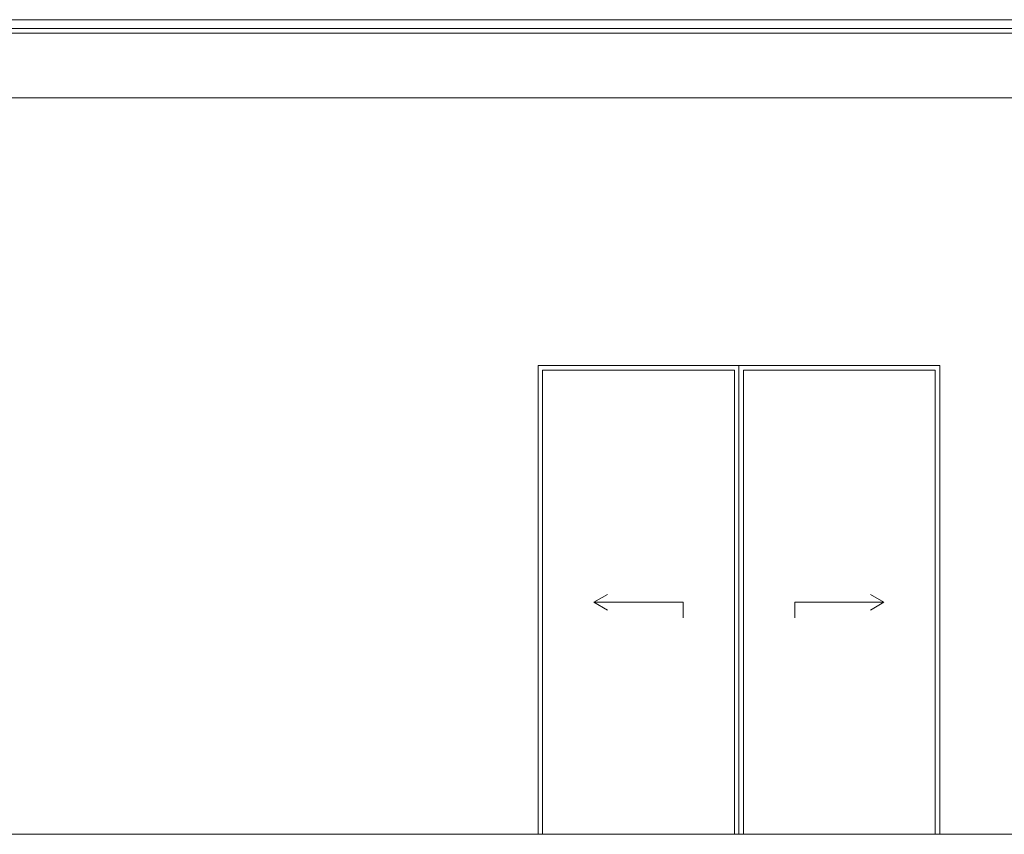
# Model space of a CAD drawing. Header units: millimetres. Extents: x -30280 to 309309, y -17460 to 4378.
# Tile 300 of 656: x 117516 to 121929, y -7786 to -4136. Entities that reach past the tile are written whole.
import ezdxf

# ---------------------------------------------------------------- set-up
doc = ezdxf.new("R2010")
doc.units = ezdxf.units.MM
doc.header["$MEASUREMENT"] = 0
doc.linetypes.add('Wipeout_Contour', pattern=[1000, 0, -1000])
doc.layers.add('P1_PLANTA PRIMERA_3_10_ESTR_Fotjats_Pluma_Nº__1', color=7, linetype='Continuous', lineweight=5)
doc.layers.add('P1_PLANTA PRIMERA_3_12_FAÇ_Façana', color=7, linetype='Continuous')
doc.layers.add('P1_PLANTA PRIMERA_3_12_FAÇ_Façana_Pluma_Nº__3', color=7, linetype='Continuous', lineweight=5, true_color=0xa4a4a4)

msp = doc.modelspace()

# ---------------------------------------------------------------- linework, layer by layer
at = {"layer": 'P1_PLANTA PRIMERA_3_10_ESTR_Fotjats_Pluma_Nº__1', "color": 7, "linetype": 'Continuous', "lineweight": 5}
for p, q in [((129327.2, -4136), (104177.9, -4136)), ((129327.2, -4176.1), (104177.9, -4176.1)), ((129327.2, -4196), (104177.9, -4196))]:
    msp.add_line(p, q, dxfattribs=at)

# ---------------------------------------------------------------- wipeouts: each hides what was drawn before it
at = {"color": 254, "linetype": 'Wipeout_Contour', "lineweight": 0, "ltscale": 963842.354733}
msp.add_wipeout([(122444.9, -4486), (117276.7, -4486), (117276.7, -7786.1), (119839.3, -7786.1), (119839.3, -5686.1), (121639.3, -5686.1), (121639.3, -7786.1), (122444.9, -7786.1)], dxfattribs=at).dxf.layer = 'P1_PLANTA PRIMERA_3_12_FAÇ_Façana'

# ---------------------------------------------------------------- next in the draw order: linework, layer by layer
at = {"layer": 'P1_PLANTA PRIMERA_3_10_ESTR_Fotjats_Pluma_Nº__1', "color": 7, "linetype": 'Continuous', "lineweight": 5}
msp.add_line((122444.9, -4486), (117276.7, -4486), dxfattribs=at)

# ---------------------------------------------------------------- next in the draw order: wipeouts: each hides what was drawn before it
at = {"color": 254, "linetype": 'Wipeout_Contour', "lineweight": 0, "ltscale": 480174.014729}
msp.add_wipeout([(119839.3, -5706.1), (119839.3, -7786.1), (119859.3, -7786.1), (119859.3, -5706.1)], dxfattribs=at).dxf.layer = 'P1_PLANTA PRIMERA_3_12_FAÇ_Façana'
at = {"color": 254, "linetype": 'Wipeout_Contour', "lineweight": 0, "ltscale": 483768.234942}
msp.add_wipeout([(120739.3, -7786.1), (120759.3, -7786.1), (120759.3, -5706.1), (120739.3, -5706.1)], dxfattribs=at).dxf.layer = 'P1_PLANTA PRIMERA_3_12_FAÇ_Façana'
at = {"color": 254, "linetype": 'Wipeout_Contour', "lineweight": 0, "ltscale": 487282.666086}
msp.add_wipeout([(121639.3, -5706.1), (121619.3, -5706.1), (121619.3, -7786.1), (121639.3, -7786.1)], dxfattribs=at).dxf.layer = 'P1_PLANTA PRIMERA_3_12_FAÇ_Façana'

# ---------------------------------------------------------------- next in the draw order: wipeouts: each hides what was drawn before it
at = {"color": 254, "linetype": 'Wipeout_Contour', "lineweight": 0, "ltscale": 727939.536923}
msp.add_wipeout([(120739.3, -5706.1), (120759.3, -5706.1), (121619.3, -5706.1), (121639.3, -5706.1), (121639.3, -5686.1), (120739.3, -5686.1)], dxfattribs=at).dxf.layer = 'P1_PLANTA PRIMERA_3_12_FAÇ_Façana'

# ---------------------------------------------------------------- next in the draw order: wipeouts: each hides what was drawn before it
at = {"color": 254, "linetype": 'Wipeout_Contour', "lineweight": 0, "ltscale": 485525.450489}
msp.add_wipeout([(120759.3, -5706.1), (120759.3, -7786.1), (121619.3, -7786.1), (121619.3, -5706.1)], dxfattribs=at).dxf.layer = 'P1_PLANTA PRIMERA_3_12_FAÇ_Façana'

# ---------------------------------------------------------------- next in the draw order: linework, layer by layer
at = {"layer": 'P1_PLANTA PRIMERA_3_12_FAÇ_Façana_Pluma_Nº__3', "color": 253, "linetype": 'Continuous', "lineweight": 5, "true_color": 0xa4a4a4}
for p, q in [((121639.3, -5706.1), (121639.3, -5686.1)), ((121619.3, -5706.1), (121619.3, -7786.1)), ((121639.3, -7786.1), (121639.3, -5706.1)), ((120989.3, -6746), (121389.3, -6746)), ((120989.3, -6746), (120989.3, -6816)), ((121389.3, -6746), (121328.7, -6711.1)), ((121389.3, -6746), (121328.7, -6781.1))]:
    msp.add_line(p, q, dxfattribs=at)

# ---------------------------------------------------------------- next in the draw order: wipeouts: each hides what was drawn before it
at = {"color": 254, "linetype": 'Wipeout_Contour', "lineweight": 0, "ltscale": 483688.362448}
msp.add_wipeout([(120739.3, -7786.1), (120739.3, -5706.1), (120719.3, -5706.1), (120719.3, -7786.1)], dxfattribs=at).dxf.layer = 'P1_PLANTA PRIMERA_3_12_FAÇ_Façana'

# ---------------------------------------------------------------- next in the draw order: wipeouts: each hides what was drawn before it
at = {"color": 254, "linetype": 'Wipeout_Contour', "lineweight": 0, "ltscale": 722545.543784}
msp.add_wipeout([(119839.3, -5706.1), (119859.3, -5706.1), (120719.3, -5706.1), (120739.3, -5706.1), (120739.3, -5686.1), (119839.3, -5686.1)], dxfattribs=at).dxf.layer = 'P1_PLANTA PRIMERA_3_12_FAÇ_Façana'

# ---------------------------------------------------------------- next in the draw order: linework, layer by layer
at = {"layer": 'P1_PLANTA PRIMERA_3_12_FAÇ_Façana_Pluma_Nº__3', "color": 253, "linetype": 'Continuous', "lineweight": 5, "true_color": 0xa4a4a4}
for p, q in [((120759.3, -7786.1), (120759.3, -5706.1)), ((120759.3, -5706.1), (121619.3, -5706.1))]:
    msp.add_line(p, q, dxfattribs=at)

# ---------------------------------------------------------------- next in the draw order: wipeouts: each hides what was drawn before it
at = {"color": 254, "linetype": 'Wipeout_Contour', "lineweight": 0, "ltscale": 481931.188559}
msp.add_wipeout([(119859.3, -7786.1), (120719.3, -7786.1), (120719.3, -5706.1), (119859.3, -5706.1)], dxfattribs=at).dxf.layer = 'P1_PLANTA PRIMERA_3_12_FAÇ_Façana'

# ---------------------------------------------------------------- next in the draw order: linework, layer by layer
at = {"layer": 'P1_PLANTA PRIMERA_3_10_ESTR_Fotjats_Pluma_Nº__1', "color": 7, "linetype": 'Continuous', "lineweight": 5, "flags": 128}
msp.add_lwpolyline([(129327.2, -7786.1), (122599.9, -7786.1), (122559.9, -7786.1), (117161.7, -7786.1), (117121.7, -7786.1), (110632.7, -7786.1), (110592.7, -7786.1), (110477.1, -7786.1)], dxfattribs=at)
at = {"layer": 'P1_PLANTA PRIMERA_3_12_FAÇ_Façana_Pluma_Nº__3', "color": 253, "linetype": 'Continuous', "lineweight": 5, "true_color": 0xa4a4a4}
for p, q in [((119839.3, -5706.1), (119839.3, -5686.1)), ((119839.3, -5686.1), (120739.3, -5686.1)), ((121639.3, -5686.1), (120739.3, -5686.1)), ((120739.3, -5686.1), (120739.3, -5706.1)), ((119839.3, -7786.1), (119839.3, -5706.1)), ((119859.3, -5706.1), (119859.3, -7786.1)), ((120719.3, -5706.1), (119859.3, -5706.1)), ((120719.3, -7786.1), (120719.3, -5706.1)), ((120739.3, -5706.1), (120739.3, -7786.1)), ((120089.3, -6746), (120149.9, -6711.1)), ((120489.3, -6746), (120089.3, -6746)), ((120089.3, -6746), (120149.9, -6781.1)), ((120489.3, -6746), (120489.3, -6816))]:
    msp.add_line(p, q, dxfattribs=at)

doc.saveas('drawing.dxf')
